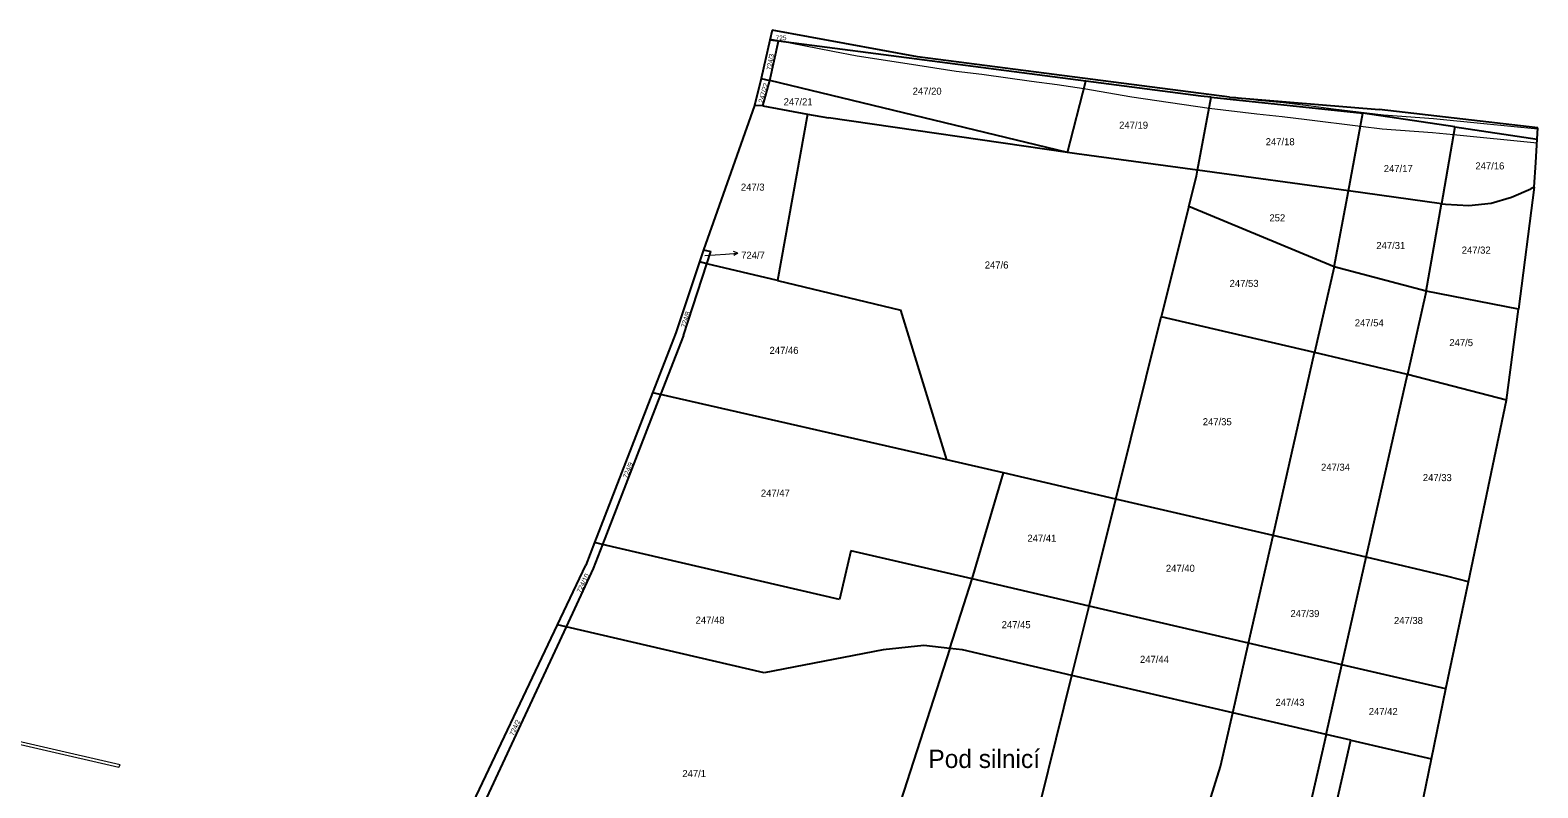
# Model space of a CAD drawing. Extents: x -701211 to -698780, y -1014269 to -1012378.
# Drawn here: x -700673.2 to -700311, y -1012560.5 to -1012378.4 of the extents above; entities that cross this region are included whole.
import ezdxf
from ezdxf.enums import TextEntityAlignment as Align

# ---------------------------------------------------------------- set-up
doc = ezdxf.new("R2010")
doc.units = 0
doc.header["$LTSCALE"] = 0.68
for name, color, linetype, lineweight in [('1', 7, 'Continuous', 25), ('13', 7, 'Continuous', 13), ('7', 7, 'Continuous', 13)]:
    doc.layers.add(name, color=color, linetype=linetype, lineweight=lineweight)
doc.layers.add('2', color=7, linetype='Continuous')

msp = doc.modelspace()

# ---------------------------------------------------------------- linework, layer by layer
at = {"layer": '1'}
for p, q in [((-700495.49, -1012380.81), (-700497.6, -1012389.99)), ((-700494.94, -1012378.4), (-700495.49, -1012380.81)), ((-700493.41, -1012381.08), (-700495.49, -1012380.81)), ((-700495.46, -1012390.5), (-700493.41, -1012381.08)), ((-700460.03, -1012384.79), (-700494.94, -1012378.4)), ((-700419.56, -1012390.66), (-700493.41, -1012381.08)), ((-700385.08, -1012394.48), (-700460.03, -1012384.79)), ((-700497.6, -1012389.99), (-700499.18, -1012396.55)), ((-700497.6, -1012389.99), (-700495.46, -1012390.5)), ((-700497.19, -1012396.57), (-700495.46, -1012390.5)), ((-700424.01, -1012407.78), (-700495.46, -1012390.5)), ((-700424.01, -1012407.78), (-700419.56, -1012390.66)), ((-700391.95, -1012394.24), (-700419.56, -1012390.66)), ((-700392.75, -1012412.09), (-700389.48, -1012394.5)), ((-700389.48, -1012394.5), (-700391.95, -1012394.24)), ((-700389.48, -1012394.5), (-700352.99, -1012398.39)), ((-700385.08, -1012394.48), (-700349.07, -1012397.47)), ((-700499.18, -1012396.55), (-700511.42, -1012431.25)), ((-700497.19, -1012396.57), (-700499.18, -1012396.55)), ((-700497.19, -1012396.57), (-700486.47, -1012398.57)), ((-700486.47, -1012398.57), (-700493.68, -1012438.61)), ((-700486.47, -1012398.57), (-700481.39, -1012399.48)), ((-700424.01, -1012407.78), (-700481.39, -1012399.48)), ((-700356.5, -1012417.06), (-700352.99, -1012398.39)), ((-700330.95, -1012401.68), (-700352.99, -1012398.39)), ((-700310.98, -1012401.87), (-700349.07, -1012397.47)), ((-700330.95, -1012401.68), (-700334.16, -1012420.13)), ((-700330.95, -1012401.68), (-700311.13, -1012404.64)), ((-700311.13, -1012404.64), (-700310.98, -1012401.87)), ((-700311.44, -1012410.2), (-700311.13, -1012404.64)), ((-700421.71, -1012408.11), (-700424.01, -1012407.78)), ((-700392.75, -1012412.09), (-700421.71, -1012408.11)), ((-700311.83, -1012416.11), (-700311.44, -1012410.2)), ((-700394.84, -1012420.83), (-700393.01, -1012413.5)), ((-700393.01, -1012413.5), (-700392.75, -1012412.09)), ((-700356.5, -1012417.06), (-700392.75, -1012412.09)), ((-700359.93, -1012435.3), (-700356.5, -1012417.06)), ((-700334.16, -1012420.13), (-700356.5, -1012417.06)), ((-700317.3, -1012418.57), (-700312.63, -1012416.56)), ((-700311.83, -1012416.11), (-700315.66, -1012445.49)), ((-700311.83, -1012416.11), (-700312.63, -1012416.56)), ((-700394.84, -1012420.83), (-700401.44, -1012447.32)), ((-700359.93, -1012435.3), (-700394.84, -1012420.83)), ((-700337.81, -1012441.11), (-700334.16, -1012420.13)), ((-700334.16, -1012420.13), (-700333.13, -1012420.27)), ((-700333.13, -1012420.27), (-700327.53, -1012420.58)), ((-700327.53, -1012420.58), (-700322.16, -1012419.97)), ((-700322.16, -1012419.97), (-700317.3, -1012418.57)), ((-700511.42, -1012431.25), (-700512.38, -1012434.11)), ((-700511.42, -1012431.25), (-700509.67, -1012431.65)), ((-700510.61, -1012434.54), (-700509.67, -1012431.65)), ((-700512.38, -1012434.11), (-700518.1, -1012451.14)), ((-700516.25, -1012451.83), (-700510.61, -1012434.54)), ((-700510.61, -1012434.54), (-700512.38, -1012434.11)), ((-700493.68, -1012438.61), (-700510.61, -1012434.54)), ((-700359.93, -1012435.3), (-700364.61, -1012455.91)), ((-700337.81, -1012441.11), (-700359.93, -1012435.3)), ((-700493.68, -1012438.61), (-700463.98, -1012445.75)), ((-700337.81, -1012441.11), (-700342.33, -1012461.17)), ((-700315.66, -1012445.49), (-700337.81, -1012441.11)), ((-700452.98, -1012481.66), (-700463.98, -1012445.75)), ((-700318.5, -1012467.36), (-700315.66, -1012445.49)), ((-700412.35, -1012491.13), (-700401.44, -1012447.32)), ((-700364.61, -1012455.91), (-700401.44, -1012447.32)), ((-700518.1, -1012451.14), (-700523.68, -1012465.56)), ((-700516.25, -1012451.83), (-700521.73, -1012466)), ((-700374.6, -1012499.92), (-700364.61, -1012455.91)), ((-700342.33, -1012461.17), (-700364.61, -1012455.91)), ((-700352.25, -1012505.13), (-700342.33, -1012461.17)), ((-700318.5, -1012467.36), (-700342.33, -1012461.17)), ((-700523.68, -1012465.56), (-700537.61, -1012501.57)), ((-700521.73, -1012466), (-700535.65, -1012502.02)), ((-700521.73, -1012466), (-700523.68, -1012465.56)), ((-700452.98, -1012481.66), (-700521.73, -1012466)), ((-700327.67, -1012511.02), (-700318.5, -1012467.36)), ((-700439.35, -1012484.84), (-700452.98, -1012481.66)), ((-700446.9, -1012510.33), (-700439.35, -1012484.84)), ((-700412.35, -1012491.13), (-700439.35, -1012484.84)), ((-700418.77, -1012516.87), (-700412.35, -1012491.13)), ((-700374.6, -1012499.92), (-700412.35, -1012491.13)), ((-700380.46, -1012525.77), (-700374.6, -1012499.92)), ((-700352.25, -1012505.13), (-700374.6, -1012499.92)), ((-700537.61, -1012501.57), (-700539.72, -1012507.03)), ((-700535.65, -1012502.02), (-700537.89, -1012507.81)), ((-700535.65, -1012502.02), (-700537.61, -1012501.57)), ((-700478.75, -1012515.25), (-700535.65, -1012502.02)), ((-700476.04, -1012503.56), (-700478.75, -1012515.25)), ((-700446.9, -1012510.33), (-700476.04, -1012503.56)), ((-700546.5, -1012521.32), (-700539.72, -1012507.03)), ((-700537.89, -1012507.81), (-700544.41, -1012521.81)), ((-700358.08, -1012530.97), (-700352.25, -1012505.13)), ((-700332.59, -1012509.71), (-700352.25, -1012505.13)), ((-700452.27, -1012527.04), (-700446.9, -1012510.33)), ((-700418.77, -1012516.87), (-700446.9, -1012510.33)), ((-700333.07, -1012536.78), (-700327.67, -1012511.02)), ((-700327.67, -1012511.02), (-700332.59, -1012509.71)), ((-700422.91, -1012533.51), (-700418.77, -1012516.87)), ((-700380.46, -1012525.77), (-700418.77, -1012516.87)), ((-700571.06, -1012573.08), (-700546.5, -1012521.32)), ((-700544.41, -1012521.81), (-700568.57, -1012573.67)), ((-700544.41, -1012521.81), (-700546.5, -1012521.32)), ((-700496.84, -1012532.86), (-700544.41, -1012521.81)), ((-700458.5, -1012526.3), (-700468.22, -1012527.37)), ((-700452.27, -1012527.04), (-700458.5, -1012526.3)), ((-700384.25, -1012542.49), (-700380.46, -1012525.77)), ((-700468.22, -1012527.37), (-700496.84, -1012532.86)), ((-700452.27, -1012527.04), (-700469.61, -1012580.97)), ((-700449.2, -1012527.4), (-700452.27, -1012527.04)), ((-700422.91, -1012533.51), (-700449.2, -1012527.4)), ((-700430.5, -1012563.97), (-700422.91, -1012533.51)), ((-700384.25, -1012542.49), (-700422.91, -1012533.51)), ((-700333.07, -1012536.78), (-700358.08, -1012530.97)), ((-700336.51, -1012553.58), (-700333.07, -1012536.78)), ((-700387.18, -1012555.39), (-700384.25, -1012542.49)), ((-700361.86, -1012547.69), (-700384.25, -1012542.49)), ((-700361.86, -1012547.69), (-700368.42, -1012576.78)), ((-700355.93, -1012549.07), (-700361.86, -1012547.69)), ((-700371.98, -1012619.78), (-700355.93, -1012549.07)), ((-700355.93, -1012549.07), (-700336.51, -1012553.58)), ((-700350.13, -1012620.02), (-700336.51, -1012553.58)), ((-700405.13, -1012612.01), (-700387.18, -1012555.39))]:
    msp.add_line(p, q, dxfattribs=at)
msp.add_lwpolyline([(-700361.86, -1012547.69), (-700358.08, -1012530.97), (-700380.46, -1012525.77)], dxfattribs=at)
at = {"layer": '13'}
for points in [[(-700311.18, -1012405.49), (-700311.13, -1012404.64), (-700311.12, -1012404.4), (-700311, -1012402.19), (-700323.93, -1012400.9), (-700336.01, -1012399.73), (-700348.1, -1012398.84), (-700360.05, -1012397.36), (-700366.05, -1012396.59), (-700372.05, -1012395.89), (-700378.14, -1012395.28), (-700383.54, -1012394.61), (-700385.08, -1012394.48), (-700460.03, -1012384.79), (-700494.94, -1012378.4), (-700495.43, -1012380.53), (-700490.64, -1012381.44), (-700480.39, -1012383.46), (-700474.53, -1012384.56), (-700462.48, -1012386.42), (-700450.7, -1012388.24), (-700444.55, -1012389), (-700432.59, -1012390.63), (-700426.45, -1012391.5), (-700420.03, -1012392.47), (-700408.55, -1012394.42), (-700402.54, -1012395.28), (-700389.97, -1012397.13), (-700378.5, -1012398.56), (-700372.41, -1012399.17), (-700366.45, -1012399.87), (-700353.57, -1012401.49), (-700348.42, -1012402.12), (-700336.29, -1012403.01), (-700331.27, -1012403.5)], [(-700712.7, -1012541.45), (-700698.37, -1012544.88), (-700688.76, -1012547.09), (-700651.86, -1012555.56), (-700651.59, -1012555.01), (-700688.49, -1012546.53), (-700698.23, -1012544.3), (-700712.44, -1012540.9), (-700748.74, -1012532.21), (-700805.31, -1012519.33), (-700806.27, -1012523.1), (-700811.34, -1012521.95), (-700811.63, -1012522.49), (-700805.83, -1012523.82), (-700804.87, -1012520.05), (-700748.88, -1012532.79)]]:
    msp.add_lwpolyline(points, close=True, dxfattribs=at)
at = {"layer": '7'}
msp.add_line((-700503.156, -1012432.041), (-700504.19, -1012431.611), dxfattribs=at)
msp.add_lwpolyline([(-700511.1, -1012432.6), (-700506.15, -1012432.25), (-700503.156, -1012432.041), (-700504.12, -1012432.61)], dxfattribs=at)

# ---------------------------------------------------------------- texts
at = {"layer": '2'}
for s, height, p in [('725', 1.14, (-700492.8, -1012380.835)), ('247/17', 1.7, (-700344.52, -1012412.535)), ('252', 1.7, (-700373.569, -1012424.375)), ('247/31', 1.7, (-700346.31, -1012431.015)), ('247/34', 1.7, (-700359.59, -1012484.315)), ('247/39', 1.7, (-700366.94, -1012519.495)), ('247/43', 1.7, (-700370.53, -1012540.845))]:
    msp.add_text(s, height=height, dxfattribs=at).set_placement(p, align=Align.CENTER)
for s, rotation, p in [('724/3', 80, (-700494.8099, -1012386.149)), ('247/22', 74, (-700496.5124, -1012393.6086)), ('724/8', 73, (-700515.1811, -1012448.1187)), ('724/9', 68, (-700529.0417, -1012484.388))]:
    msp.add_text(s, height=1.14, rotation=rotation, dxfattribs=at).set_placement(p, align=Align.CENTER)
for s, p in [('247/20', (-700461.17, -1012393.915)), ('247/21', (-700492.17, -1012396.475)), ('247/19', (-700411.57, -1012402.095)), ('247/18', (-700376.36, -1012406.075)), ('247/16', (-700325.98, -1012411.885)), ('247/3', (-700502.44, -1012416.985)), ('724/7', (-700502.38, -1012433.365)), ('247/32', (-700329.27, -1012432.125)), ('247/6', (-700443.85, -1012435.705)), ('247/53', (-700385.03, -1012440.135)), ('247/54', (-700354.96, -1012449.605)), ('247/5', (-700332.24, -1012454.355)), ('247/46', (-700495.56, -1012456.225)), ('247/35', (-700391.48, -1012473.385)), ('247/33', (-700338.61, -1012486.815)), ('247/47', (-700497.64, -1012490.545)), ('247/41', (-700433.61, -1012501.395)), ('247/40', (-700400.34, -1012508.615)), ('247/48', (-700513.32, -1012521.075)), ('247/45', (-700439.79, -1012522.165)), ('247/38', (-700345.54, -1012521.165)), ('247/44', (-700406.56, -1012530.505)), ('247/42', (-700351.61, -1012543.035)), ('247/1', (-700516.51, -1012557.965))]:
    msp.add_text(s, height=1.7, dxfattribs=at).set_placement(p)
at = {"layer": '2', "width": 1.05}
for s, rotation, p in [('724/10', 65, (-700539.8746, -1012511.5879)), ('724/2', 66, (-700556.217, -1012546.3078))]:
    msp.add_text(s, height=1.14, rotation=rotation, dxfattribs=at).set_placement(p, align=Align.CENTER)
at = {"layer": '7'}
msp.add_text('Pod silnicí', height=4.4, dxfattribs=at).set_placement((-700443.989, -1012555.77), align=Align.CENTER)

doc.saveas('drawing.dxf')
